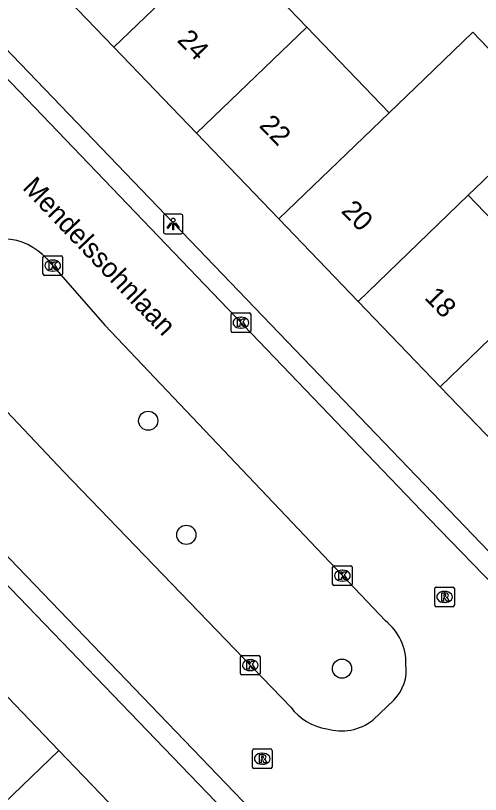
# Model space of a CAD drawing. Extents: x 159040 to 160094, y 381214 to 382518.
# Drawn here: x 159574.61 to 159598.33, y 382100.53 to 382140.23 of the extents above; entities that cross this region are included whole.
import ezdxf

# ---------------------------------------------------------------- set-up
doc = ezdxf.new("R2010")
doc.units = 0
for name, color, linetype in [('IMGEO_Boom', 7, 'Continuous'), ('IMGEO_Kolk', 7, 'Continuous'), ('IMGEO_Lichtpunt', 7, 'Continuous'), ('IMGEO_Openbare_ruimte_label', 7, 'Continuous'), ('IMGEO_Pand', 7, 'Continuous'), ('IMGEO_Pand_nummerreeks', 7, 'Continuous'), ('IMGEO_Rijbaan_lokaal_open', 7, 'Continuous'), ('IMGEO_Rioolput', 7, 'Continuous'), ('IMGEO_Voetpad_open', 7, 'Continuous')]:
    doc.layers.add(name, color=color, linetype=linetype)

msp = doc.modelspace()

# ---------------------------------------------------------------- linework, layer by layer
at = {"layer": 'IMGEO_Boom'}
for centre in [(159581.376, 382119.575), (159583.321, 382113.759), (159591.264, 382106.939)]:
    msp.add_circle(centre, 0.489, dxfattribs=at)
at = {"layer": 'IMGEO_Kolk'}
for p, q in [((159576.006, 382127.056), (159576.006, 382127.908)), ((159576.081, 382127.982), (159576.933, 382127.982)), ((159577.007, 382127.908), (159577.007, 382127.056)), ((159576.494, 382127.762), (159576.519, 382127.762)), ((159576.517, 382127.202), (159576.492, 382127.202)), ((159576.933, 382126.982), (159576.081, 382126.982)), ((159585.68, 382125.075), (159586.532, 382125.075)), ((159585.605, 382124.149), (159585.605, 382125.001)), ((159586.093, 382124.855), (159586.118, 382124.855)), ((159586.606, 382125.001), (159586.606, 382124.149)), ((159586.116, 382124.295), (159586.091, 382124.295)), ((159586.532, 382124.075), (159585.68, 382124.075)), ((159590.786, 382111.252), (159590.786, 382112.104)), ((159590.861, 382112.178), (159591.713, 382112.178)), ((159591.274, 382111.958), (159591.299, 382111.958)), ((159591.787, 382112.104), (159591.787, 382111.252)), ((159591.713, 382111.178), (159590.861, 382111.178)), ((159591.297, 382111.398), (159591.272, 382111.398)), ((159586.157, 382107.616), (159587.009, 382107.616)), ((159586.082, 382106.69), (159586.082, 382107.542)), ((159586.57, 382107.396), (159586.595, 382107.396)), ((159587.083, 382107.542), (159587.083, 382106.69)), ((159586.593, 382106.836), (159586.568, 382106.836)), ((159587.009, 382106.616), (159586.157, 382106.616))]:
    msp.add_line(p, q, dxfattribs=at)
for points in [[(159576.006, 382127.056), (159576.006, 382127.908)], [(159576.081, 382127.982), (159576.933, 382127.982)], [(159577.007, 382127.908), (159577.007, 382127.056)], [(159576.327, 382127.682), (159576.45, 382127.682), (159576.45, 382127.531), (159576.58, 382127.682), (159576.744, 382127.682), (159576.598, 382127.531), (159576.751, 382127.282), (159576.599, 382127.282), (159576.514, 382127.446), (159576.45, 382127.379), (159576.45, 382127.282), (159576.327, 382127.282), (159576.327, 382127.682)], [(159576.933, 382126.982), (159576.081, 382126.982)], [(159585.68, 382125.075), (159586.532, 382125.075)], [(159585.605, 382124.149), (159585.605, 382125.001)], [(159585.926, 382124.775), (159586.049, 382124.775), (159586.049, 382124.624), (159586.179, 382124.775), (159586.343, 382124.775), (159586.197, 382124.624), (159586.35, 382124.375), (159586.198, 382124.375), (159586.113, 382124.539), (159586.049, 382124.472), (159586.049, 382124.375), (159585.926, 382124.375), (159585.926, 382124.775)], [(159586.606, 382125.001), (159586.606, 382124.149)], [(159586.532, 382124.075), (159585.68, 382124.075)], [(159590.786, 382111.252), (159590.786, 382112.104)], [(159590.861, 382112.178), (159591.713, 382112.178)], [(159591.787, 382112.104), (159591.787, 382111.252)], [(159591.107, 382111.878), (159591.23, 382111.878), (159591.23, 382111.727), (159591.36, 382111.878), (159591.524, 382111.878), (159591.378, 382111.727), (159591.531, 382111.478), (159591.379, 382111.478), (159591.294, 382111.642), (159591.23, 382111.575), (159591.23, 382111.478), (159591.107, 382111.478), (159591.107, 382111.878)], [(159591.713, 382111.178), (159590.861, 382111.178)], [(159586.157, 382107.616), (159587.009, 382107.616)], [(159586.082, 382106.69), (159586.082, 382107.542)], [(159586.403, 382107.316), (159586.526, 382107.316), (159586.526, 382107.165), (159586.656, 382107.316), (159586.82, 382107.316), (159586.674, 382107.165), (159586.827, 382106.916), (159586.675, 382106.916), (159586.59, 382107.08), (159586.526, 382107.013), (159586.526, 382106.916), (159586.403, 382106.916), (159586.403, 382107.316)], [(159587.083, 382107.542), (159587.083, 382106.69)], [(159587.009, 382106.616), (159586.157, 382106.616)]]:
    msp.add_lwpolyline(points, dxfattribs=at)
for centre, start, end in [((159576.083, 382127.906), 91.552, 178.448), ((159576.083, 382127.906), 91.552, 178.448), ((159576.931, 382127.906), 1.552, 88.448), ((159576.931, 382127.906), 1.552, 88.448), ((159576.083, 382127.058), 181.552, 268.448), ((159576.083, 382127.058), 181.552, 268.448), ((159576.931, 382127.058), 271.552, 358.448), ((159576.931, 382127.058), 271.552, 358.448), ((159585.682, 382124.999), 91.552, 178.448), ((159585.682, 382124.999), 91.552, 178.448), ((159586.53, 382124.999), 1.552, 88.448), ((159586.53, 382124.999), 1.552, 88.448), ((159585.682, 382124.151), 181.552, 268.448), ((159585.682, 382124.151), 181.552, 268.448), ((159586.53, 382124.151), 271.552, 358.448), ((159586.53, 382124.151), 271.552, 358.448), ((159590.863, 382112.102), 91.552, 178.448), ((159590.863, 382112.102), 91.552, 178.448), ((159591.711, 382112.102), 1.552, 88.448), ((159591.711, 382112.102), 1.552, 88.448), ((159590.863, 382111.254), 181.552, 268.448), ((159590.863, 382111.254), 181.552, 268.448), ((159591.711, 382111.254), 271.552, 358.448), ((159591.711, 382111.254), 271.552, 358.448), ((159586.159, 382107.54), 91.552, 178.448), ((159586.159, 382107.54), 91.552, 178.448), ((159587.007, 382107.54), 1.552, 88.448), ((159587.007, 382107.54), 1.552, 88.448), ((159586.159, 382106.692), 181.552, 268.448), ((159586.159, 382106.692), 181.552, 268.448), ((159587.007, 382106.692), 271.552, 358.448), ((159587.007, 382106.692), 271.552, 358.448)]:
    msp.add_arc(centre, 0.0765, start, end, dxfattribs=at)
for centre, major_axis, ratio, start_param, end_param in [((159576.493, 382127.482), (-0.387, 0.002), 0.722429, 4.712389, 7.853982), ((159576.518, 382127.482), (-0.39, 0.002), 0.717154, 1.570796, 4.712389), ((159586.092, 382124.575), (-0.387, 0.002), 0.722429, 4.712389, 7.853982), ((159586.117, 382124.575), (-0.39, 0.002), 0.717154, 1.570796, 4.712389), ((159591.273, 382111.678), (-0.387, 0.002), 0.722429, 4.712389, 7.853982), ((159591.298, 382111.678), (-0.39, 0.002), 0.717154, 1.570796, 4.712389), ((159586.569, 382107.116), (-0.387, 0.002), 0.722429, 4.712389, 7.853982), ((159586.594, 382107.116), (-0.39, 0.002), 0.717154, 1.570796, 4.712389)]:
    msp.add_ellipse(centre, major_axis=major_axis, ratio=ratio, start_param=start_param, end_param=end_param, dxfattribs=at)
at = {"layer": 'IMGEO_Lichtpunt'}
for p, q in [((159582.149, 382130.006), (159582.149, 382129.199)), ((159582.149, 382130.006), (159582.149, 382129.199)), ((159583.051, 382130.101), (159582.243, 382130.101)), ((159583.051, 382130.101), (159582.243, 382130.101)), ((159583.145, 382129.199), (159583.145, 382130.006)), ((159583.145, 382129.199), (159583.145, 382130.006)), ((159582.243, 382129.105), (159583.051, 382129.105)), ((159582.243, 382129.105), (159583.051, 382129.105))]:
    msp.add_line(p, q, dxfattribs=at)
for points in [[(159582.523, 382129.67), (159582.562, 382129.642), (159582.374, 382129.38), (159582.336, 382129.407), (159582.523, 382129.67)], [(159582.625, 382129.622), (159582.672, 382129.622), (159582.672, 382129.3), (159582.625, 382129.3), (159582.625, 382129.622)], [(159582.735, 382129.642), (159582.773, 382129.669), (159582.96, 382129.407), (159582.921, 382129.379), (159582.735, 382129.642)]]:
    msp.add_lwpolyline(points, dxfattribs=at)
msp.add_circle((159582.648, 382129.804), 0.0994, dxfattribs=at)
for centre, start, end in [((159582.243, 382130.006), 90, 180), ((159582.243, 382130.006), 90, 180), ((159583.051, 382130.006), 0, 90), ((159583.051, 382130.006), 0, 90), ((159582.243, 382129.199), 180, 270), ((159582.243, 382129.199), 180, 270), ((159583.051, 382129.199), 270, 0), ((159583.051, 382129.199), 270, 360)]:
    msp.add_arc(centre, 0.0946, start, end, dxfattribs=at)
at = {"layer": 'IMGEO_Pand'}
for points in [[(159585.25, 382144.024), (159579.623, 382138.612)], [(159585.25, 382144.024), (159589.462, 382139.641)], [(159579.623, 382138.612), (159575.464, 382142.936)], [(159583.838, 382134.231), (159589.462, 382139.641)], [(159589.462, 382139.641), (159593.668, 382135.274)], [(159597.708, 382131.073), (159598.433, 382131.77), (159599.496, 382132.792), (159599.307, 382132.989), (159601.787, 382135.375), (159597.936, 382139.379), (159595.455, 382136.993), (159593.668, 382135.274)], [(159583.838, 382134.231), (159579.623, 382138.612)], [(159593.668, 382135.274), (159588.041, 382129.862)], [(159588.041, 382129.862), (159583.838, 382134.231)], [(159592.081, 382125.661), (159597.708, 382131.073)], [(159597.708, 382131.073), (159601.894, 382126.722)], [(159592.081, 382125.661), (159588.041, 382129.862)], [(159596.267, 382121.311), (159601.894, 382126.722)], [(159596.267, 382121.311), (159592.081, 382125.661)], [(159600.449, 382116.963), (159596.267, 382121.311)], [(159572.692, 382107.051), (159576.808, 382102.772)], [(159576.808, 382102.772), (159571.183, 382097.363)], [(159581.038, 382098.376), (159576.808, 382102.772)]]:
    msp.add_lwpolyline(points, dxfattribs=at)
at = {"layer": 'IMGEO_Rijbaan_lokaal_open'}
for points in [[(159572.799, 382138.43), (159595.709, 382114.573), (159599.574, 382110.597)], [(159576.211, 382127.82), (159576.676, 382127.29), (159579.166, 382124.447), (159590.945, 382112.038), (159593.485, 382109.371)], [(159586.605, 382099.764), (159574.738, 382112.092), (159560.721, 382126.678)], [(159588.649, 382104.976), (159586.233, 382107.476), (159577.063, 382116.965), (159573.264, 382120.986), (159571.742, 382122.526), (159571.076, 382123.2)], [(159593.919, 382105.351), (159592.84, 382104.32)]]:
    msp.add_lwpolyline(points, dxfattribs=at)
for centre, radius, start, end in [((159573.891, 382125.737), 3.118, 41.9244, 131.1645), ((159591.767, 382107.21), 2.761, 358.7987, 51.509), ((159592.387, 382106.871), 2.158, 315.2146, 7.477), ((159590.868, 382106.604), 2.752, 216.2712, 262.1312), ((159591.248, 382106.316), 2.553, 252.7407, 308.5723)]:
    msp.add_arc(centre, radius, start, end, dxfattribs=at)
at = {"layer": 'IMGEO_Rioolput'}
for p, q in [((159595.996, 382110.167), (159595.996, 382111.019)), ((159596.071, 382111.093), (159596.923, 382111.093)), ((159596.484, 382110.873), (159596.509, 382110.873)), ((159596.997, 382111.019), (159596.997, 382110.167)), ((159596.923, 382110.093), (159596.071, 382110.093)), ((159596.507, 382110.313), (159596.482, 382110.313)), ((159586.767, 382102.848), (159587.619, 382102.848)), ((159586.692, 382101.922), (159586.692, 382102.774)), ((159587.18, 382102.628), (159587.205, 382102.628)), ((159587.693, 382102.774), (159587.693, 382101.922)), ((159587.203, 382102.068), (159587.178, 382102.068)), ((159587.619, 382101.848), (159586.767, 382101.848))]:
    msp.add_line(p, q, dxfattribs=at)
for points in [[(159595.996, 382110.167), (159595.996, 382111.019)], [(159596.071, 382111.093), (159596.923, 382111.093)], [(159596.585, 382110.791), (159596.333, 382110.793), (159596.333, 382110.393)], [(159596.997, 382111.019), (159596.997, 382110.167)], [(159596.333, 382110.393), (159596.457, 382110.393), (159596.457, 382110.555), (159596.468, 382110.555)], [(159596.511, 382110.712), (159596.457, 382110.712), (159596.457, 382110.631)], [(159596.457, 382110.631), (159596.509, 382110.631)], [(159596.515, 382110.526), (159596.586, 382110.393), (159596.726, 382110.393), (159596.661, 382110.519)], [(159596.923, 382110.093), (159596.071, 382110.093)], [(159586.767, 382102.848), (159587.619, 382102.848)], [(159586.692, 382101.922), (159586.692, 382102.774)], [(159587.281, 382102.546), (159587.029, 382102.548), (159587.029, 382102.148)], [(159587.207, 382102.467), (159587.153, 382102.467), (159587.153, 382102.386)], [(159587.693, 382102.774), (159587.693, 382101.922)], [(159587.029, 382102.148), (159587.153, 382102.148), (159587.153, 382102.31), (159587.164, 382102.31)], [(159587.153, 382102.386), (159587.205, 382102.386)], [(159587.211, 382102.281), (159587.282, 382102.148), (159587.422, 382102.148), (159587.357, 382102.274)], [(159587.619, 382101.848), (159586.767, 382101.848)]]:
    msp.add_lwpolyline(points, dxfattribs=at)
for centre, radius, start, end in [((159596.073, 382111.017), 0.0765, 91.552, 178.448), ((159596.073, 382111.017), 0.0765, 91.552, 178.448), ((159596.584, 382110.681), 0.109, 350.3612, 89.416), ((159596.921, 382111.017), 0.0765, 1.552, 88.448), ((159596.921, 382111.017), 0.0765, 1.552, 88.448), ((159596.467, 382110.502), 0.0533, 26.0293, 88.6989), ((159596.493, 382110.82), 0.19, 274.7715, 282.9687), ((159596.517, 382110.616), 0.0964, 77.0061, 93.1865), ((159596.531, 382110.673), 0.0378, 276.6634, 79.6772), ((159596.582, 382110.681), 0.112, 277.5842, 350.9817), ((159596.566, 382110.466), 0.108, 29.5134, 73.7905), ((159596.073, 382110.169), 0.0765, 181.552, 268.448), ((159596.073, 382110.169), 0.0765, 181.552, 268.448), ((159596.921, 382110.169), 0.0765, 271.552, 358.448), ((159596.921, 382110.169), 0.0765, 271.552, 358.448), ((159586.769, 382102.772), 0.0765, 91.552, 178.448), ((159586.769, 382102.772), 0.0765, 91.552, 178.448), ((159587.617, 382102.772), 0.0765, 1.552, 88.448), ((159587.617, 382102.772), 0.0765, 1.552, 88.448), ((159587.213, 382102.371), 0.0964, 77.0061, 93.1865), ((159587.227, 382102.428), 0.0378, 276.6634, 79.6772), ((159587.28, 382102.436), 0.109, 350.3612, 89.416), ((159587.278, 382102.436), 0.112, 277.5842, 350.9817), ((159587.163, 382102.257), 0.0533, 26.0293, 88.6989), ((159587.189, 382102.575), 0.19, 274.7715, 282.9687), ((159587.262, 382102.221), 0.108, 29.5134, 73.7905), ((159586.769, 382101.924), 0.0765, 181.552, 268.448), ((159586.769, 382101.924), 0.0765, 181.552, 268.448), ((159587.617, 382101.924), 0.0765, 271.552, 358.448), ((159587.617, 382101.924), 0.0765, 271.552, 358.448)]:
    msp.add_arc(centre, radius, start, end, dxfattribs=at)
for centre, major_axis, ratio, start_param, end_param in [((159596.483, 382110.593), (-0.387, 0.002), 0.722429, 4.712389, 7.853982), ((159596.508, 382110.593), (-0.39, 0.002), 0.717154, 1.570796, 4.712389), ((159587.179, 382102.348), (-0.387, 0.002), 0.722429, 4.712389, 7.853982), ((159587.204, 382102.348), (-0.39, 0.002), 0.717154, 1.570796, 4.712389)]:
    msp.add_ellipse(centre, major_axis=major_axis, ratio=ratio, start_param=start_param, end_param=end_param, dxfattribs=at)
at = {"layer": 'IMGEO_Voetpad_open'}
for points in [[(159573.598, 382139.061), (159600.834, 382110.748)], [(159559.521, 382126.397), (159584.804, 382100.173), (159587.227, 382097.515)]]:
    msp.add_lwpolyline(points, dxfattribs=at)

# ---------------------------------------------------------------- texts
at = {"layer": 'IMGEO_Openbare_ruimte_label'}
msp.add_text('Mendelssohnlaan', height=1, rotation=313.6226, dxfattribs=at).set_placement((159574.913, 382131.417))
at = {"layer": 'IMGEO_Pand_nummerreeks'}
for s, rotation, p in [('24', 313.8886, (159582.808, 382138.936)), ('22', 313.8886, (159586.992, 382134.588)), ('20', 313.8884, (159591.182, 382130.231)), ('18', 313.8886, (159595.431, 382125.815))]:
    msp.add_text(s, height=1, rotation=rotation, dxfattribs=at).set_placement(p)

doc.saveas('drawing.dxf')
